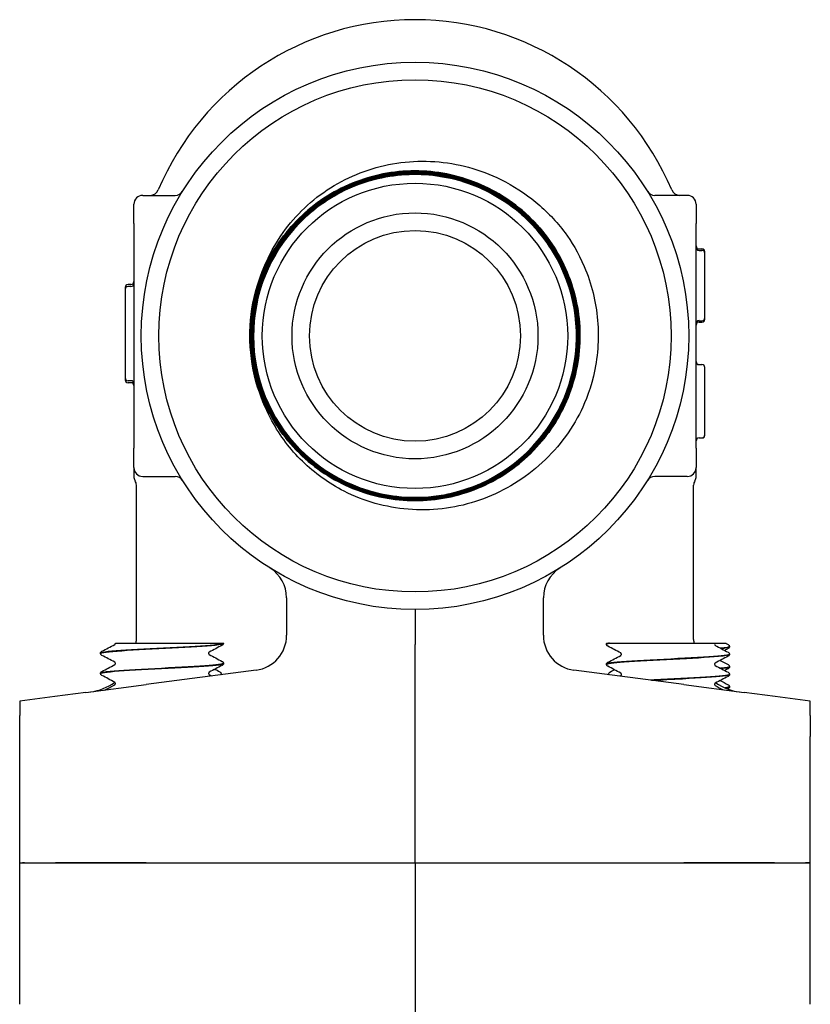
# Model space of a CAD drawing. Header units: inches. Extents: x 18 to 846, y -67 to 561.
# Tile 621 of 656: x 481.77 to 484.58, y 472.63 to 476.13. Entities that reach past the tile are written whole.
import ezdxf

# ---------------------------------------------------------------- set-up
doc = ezdxf.new("R2010")
doc.units = ezdxf.units.IN
doc.header["$LTSCALE"] = 24
doc.header["$MEASUREMENT"] = 0
doc.layers.add('Visible (ANSI)', color=7, linetype='Continuous', lineweight=30)

msp = doc.modelspace()

# ---------------------------------------------------------------- linework, layer by layer
at = {"layer": 'Visible (ANSI)'}
for p, q in [((482.20968, 475.50673), (482.32532, 475.50673)), ((484.14718, 475.50673), (484.03154, 475.50673)), ((482.17843, 475.40673), (482.17843, 475.47548)), ((484.17843, 475.47548), (484.17843, 475.40673)), ((482.17843, 475.40673), (482.17843, 475.27422)), ((484.17843, 475.27422), (484.17843, 475.40673)), ((484.18885, 475.31609), (484.19926, 475.31609)), ((484.18885, 475.31082), (484.19926, 475.31082)), ((482.17843, 475.27422), (482.17843, 474.73925)), ((484.17843, 474.73925), (484.17843, 475.27422)), ((484.20968, 475.3004), (484.20968, 475.30567)), ((484.20968, 475.07124), (484.20968, 475.30041)), ((482.14718, 475.17888), (482.14718, 475.17182)), ((482.14718, 475.17183), (482.14718, 474.85766)), ((482.16801, 475.1893), (482.1576, 475.1893)), ((482.16801, 475.18224), (482.1576, 475.18224)), ((484.18885, 475.06082), (484.19926, 475.06082)), ((484.20968, 475.06617), (484.20968, 475.07127)), ((484.18885, 475.05576), (484.19926, 475.05576)), ((484.18885, 474.90488), (484.19926, 474.90488)), ((484.18885, 474.90447), (484.19926, 474.90447)), ((484.20968, 474.89405), (484.20968, 474.89446)), ((484.20968, 474.7742), (484.20968, 474.89405)), ((482.14718, 474.85769), (482.14718, 474.8506)), ((482.16801, 474.84724), (482.1576, 474.84724)), ((482.16801, 474.84018), (482.1576, 474.84018)), ((484.20968, 474.65456), (484.20968, 474.7742)), ((482.17843, 474.73925), (482.17843, 474.60673)), ((484.17843, 474.60673), (484.17843, 474.73925)), ((484.18885, 474.64414), (484.19926, 474.64414)), ((484.18885, 474.64353), (484.19926, 474.64353)), ((484.20968, 474.65395), (484.20968, 474.65455)), ((482.17843, 474.53798), (482.17843, 474.60673)), ((484.17843, 474.60673), (484.17843, 474.53798)), ((482.17843, 474.53798), (482.17843, 474.50738)), ((484.17843, 474.50754), (484.17843, 474.53798)), ((482.20968, 474.50673), (482.32532, 474.50673)), ((484.14718, 474.50673), (484.03154, 474.50673)), ((482.18718, 473.9258), (482.18718, 474.47548)), ((484.16968, 473.9258), (484.16968, 474.47548)), ((482.72165, 474.07465), (482.72165, 473.94135)), ((483.63521, 473.94135), (483.63521, 474.07465)), ((483.17843, 474.03298), (483.17843, 473.9081)), ((482.11263, 473.91298), (482.11264, 473.91298)), ((482.11264, 473.91298), (482.13244, 473.91298)), ((482.13244, 473.91298), (482.46543, 473.91298)), ((482.46543, 473.91298), (482.49713, 473.91298)), ((482.49718, 473.91298), (482.49713, 473.91298)), ((482.49718, 473.91254), (482.49718, 473.91298)), ((483.17843, 473.13173), (483.17843, 473.9081)), ((483.85968, 473.90937), (483.85968, 473.91003)), ((483.86043, 473.91298), (483.86697, 473.91298)), ((483.87062, 473.91298), (483.86697, 473.91298)), ((483.87062, 473.91298), (483.93079, 473.91298)), ((483.93079, 473.91298), (484.24319, 473.91298)), ((484.24319, 473.91298), (484.24523, 473.91298)), ((484.24523, 473.91298), (484.28363, 473.91298)), ((482.05968, 473.87679), (482.05968, 473.87746)), ((484.29718, 473.90088), (484.29718, 473.90155)), ((484.29718, 473.87362), (484.29718, 473.87428)), ((482.49718, 473.84104), (482.49718, 473.84171)), ((483.85968, 473.83787), (483.85968, 473.83853)), ((482.05968, 473.80529), (482.05968, 473.80596)), ((482.61296, 473.81742), (482.22195, 473.76594)), ((484.13491, 473.76594), (483.74389, 473.81742)), ((484.29718, 473.82938), (484.29718, 473.83005)), ((484.29718, 473.80212), (484.29718, 473.80278)), ((482.00712, 473.73766), (482.22195, 473.76594)), ((484.13491, 473.76594), (484.34974, 473.73766)), ((482.00712, 473.73766), (481.89731, 473.7232)), ((484.29718, 473.75788), (484.29718, 473.75855)), ((484.45954, 473.7232), (484.34974, 473.73766)), ((481.89731, 473.7232), (481.77218, 473.70673)), ((481.77218, 473.70673), (481.77218, 473.67643)), ((484.58468, 473.70673), (484.45954, 473.7232)), ((484.58468, 473.67643), (484.58468, 473.70673)), ((481.77218, 473.67643), (481.77218, 473.65637)), ((484.58468, 473.65637), (484.58468, 473.67643)), ((481.77218, 473.58065), (481.77218, 473.65637)), ((484.58468, 473.65637), (484.58468, 473.58065)), ((481.77218, 473.13173), (481.77218, 473.58065)), ((484.58468, 473.13173), (484.58468, 473.58065)), ((481.77218, 473.13173), (481.78198, 473.13173)), ((481.77218, 472.62833), (481.77218, 473.13173)), ((481.77218, 473.13173), (481.78198, 473.13173)), ((481.78972, 473.13173), (481.78198, 473.13173)), ((481.78198, 473.13173), (481.78972, 473.13173)), ((481.78972, 473.13173), (481.89953, 473.13173)), ((481.78972, 473.13173), (481.89953, 473.13173)), ((481.89953, 473.13173), (482.22177, 473.13173)), ((482.22177, 473.13173), (481.89953, 473.13173)), ((482.22177, 473.13173), (483.17843, 473.13173)), ((482.22177, 473.13173), (483.17843, 473.13173)), ((483.17843, 473.13173), (484.13509, 473.13173)), ((483.17843, 473.13173), (483.17843, 472.68229)), ((483.17843, 473.13173), (484.13509, 473.13173)), ((484.13509, 473.13173), (484.45733, 473.13173)), ((484.45733, 473.13173), (484.13509, 473.13173)), ((484.45733, 473.13173), (484.56714, 473.13173)), ((484.45733, 473.13173), (484.56714, 473.13173)), ((484.57488, 473.13173), (484.56714, 473.13173)), ((484.56714, 473.13173), (484.57488, 473.13173)), ((484.58468, 473.13173), (484.57488, 473.13173)), ((484.57488, 473.13173), (484.58468, 473.13173)), ((484.58468, 472.62833), (484.58468, 473.13173)), ((483.17843, 472.68229), (483.17843, 472.49482))]:
    msp.add_line(p, q, dxfattribs=at)
for radius in [0.97375, 0.91125, 0.54316, 0.4375, 0.375]:
    msp.add_circle((483.17843, 475.00673), radius, dxfattribs=at)
for centre, radius, start, end in [((483.17843, 475.14048), 0.99125, 22.87693, 157.12307), ((483.17843, 475.00673), 0.57441, 319.86113, 316.72231), ((482.23636, 475.53798), 0.03125, 270, 337.12307), ((482.32532, 475.53798), 0.03125, 270, 328.08862), ((484.03154, 475.53798), 0.03125, 211.91138, 270), ((484.1205, 475.53798), 0.03125, 202.87693, 270), ((482.20968, 475.47548), 0.03125, 90, 180), ((484.14718, 475.47548), 0.03125, 0, 90), ((484.18885, 475.32651), 0.01042, 180, 270), ((484.18885, 475.32124), 0.01042, 180, 270), ((484.19926, 475.30567), 0.01042, 0, 90), ((484.19926, 475.30041), 0.01042, 0, 90), ((482.1576, 475.17888), 0.01042, 90, 180), ((482.1576, 475.17183), 0.01042, 90, 180), ((482.16801, 475.19972), 0.01042, 270, 0), ((482.16801, 475.19266), 0.01042, 270, 0), ((484.18885, 475.05041), 0.01042, 90, 180), ((484.19926, 475.07124), 0.01042, 270, 0), ((484.19926, 475.06617), 0.01042, 270, 0), ((484.18885, 475.04534), 0.01042, 90, 180), ((483.17843, 475.00673), 0.5875, 178.62118, 181.76001), ((484.18885, 474.91529), 0.01042, 180, 270), ((484.18885, 474.91489), 0.01042, 180, 270), ((484.19926, 474.89446), 0.01042, 0, 90), ((484.19926, 474.89405), 0.01042, 0, 90), ((482.1576, 474.85766), 0.01042, 180, 270), ((482.1576, 474.8506), 0.01042, 180, 270), ((482.16801, 474.83683), 0.01042, 0, 90), ((482.16801, 474.82977), 0.01042, 0, 90), ((484.18885, 474.63372), 0.01042, 90, 180), ((484.18885, 474.63311), 0.01042, 90, 180), ((484.19926, 474.65456), 0.01042, 270, 0), ((484.19926, 474.65395), 0.01042, 270, 0), ((483.17843, 475.00673), 0.57441, 316.72231, 319.86113), ((482.20968, 474.53798), 0.03125, 180, 270), ((484.14718, 474.53798), 0.03125, 270, 0), ((482.20968, 474.50737), 0.03125, 180, 210.68342), ((482.32532, 474.47548), 0.03125, 31.91138, 90), ((484.03154, 474.47548), 0.03125, 90, 148.08862), ((484.14718, 474.50737), 0.03125, 329.31658, 0), ((482.15593, 474.47548), 0.03125, 0, 30.68342), ((484.20093, 474.47548), 0.03125, 149.31658, 180), ((482.59665, 474.07465), 0.125, 0, 58.02878), ((483.76021, 474.07465), 0.125, 121.97122, 180), ((482.59665, 473.94135), 0.125, 277.5, 0), ((483.76021, 473.94135), 0.125, 180, 262.5), ((481.99968, 473.9258), 0.1875, 356.07978, 0), ((484.35718, 473.9258), 0.1875, 180, 183.92022), ((481.99968, 473.9258), 0.1875, 277.5, 306.16215), ((484.35718, 473.9258), 0.1875, 234.79985, 262.5)]:
    msp.add_arc(centre, radius, start, end, dxfattribs=at)
for points, knots in [([(482.66412, 475.29968), (482.69938, 475.36888), (482.74793, 475.43047), (482.8668, 475.53267), (482.93632, 475.57191), (483.08775, 475.62221), (483.16835, 475.63229), (483.33032, 475.62115), (483.41008, 475.59951), (483.52819, 475.54128), (483.57009, 475.51408), (483.64715, 475.4502), (483.68195, 475.41366), (483.71217, 475.37345)], [0, 0, 0, 0, 0.5918694, 0.5918694, 1.1941403, 1.1941403, 1.8068093, 1.8068093, 2.4298728, 2.4298728, 2.8087072, 2.8087072, 3.1913265, 3.1913265, 3.1913265, 3.1913265]), ([(482.59121, 474.98869), (482.58889, 475.06517), (482.60153, 475.14137), (482.65533, 475.28462), (482.69596, 475.35031), (482.8001, 475.46238), (482.86262, 475.50771), (483.00151, 475.57183), (483.07654, 475.59001), (483.22935, 475.59659), (483.30566, 475.58492), (483.44949, 475.53298), (483.51564, 475.49321), (483.62895, 475.39056), (483.67504, 475.32866), (483.74087, 475.19069), (483.76, 475.11594), (483.76851, 474.96333), (483.75781, 474.88693), (483.70774, 474.74254), (483.66884, 474.67593), (483.5677, 474.5614), (483.50643, 474.51456), (483.36939, 474.44702), (483.29493, 474.42697), (483.14254, 474.41653), (483.06606, 474.42625), (482.92114, 474.47446), (482.85409, 474.51248), (482.73835, 474.6121), (482.69077, 474.67273), (482.62155, 474.80881), (482.60056, 474.88296), (482.5882, 475.03511), (482.59694, 475.11166), (482.64328, 475.25708), (482.68043, 475.32457), (482.7785, 475.44148), (482.83849, 475.4898), (482.97359, 475.5607), (483.04742, 475.58261), (483.1993, 475.59689), (483.27591, 475.58913), (483.42182, 475.54467), (483.48972, 475.5084), (483.6078, 475.41188), (483.65684, 475.35255), (483.7294, 475.21844), (483.75223, 475.14495), (483.76843, 474.99335), (483.76164, 474.91671), (483.71906, 474.77034), (483.68368, 474.70202), (483.58873, 474.58281), (483.53006, 474.53305), (483.39697, 474.45884), (483.32382, 474.4351), (483.17254, 474.41699), (483.09586, 474.4228), (482.94906, 474.46349), (482.88035, 474.49798), (482.76002, 474.59135), (482.70955, 474.64934), (482.63371, 474.7814), (482.60905, 474.8542), (482.58904, 475.00514), (482.59387, 475.08183), (482.63267, 475.22904), (482.66627, 475.29815), (482.75805, 475.41957), (482.81536, 475.47074), (482.94636, 475.5482), (483.01879, 475.57376), (483.16937, 475.59567), (483.24607, 475.59181), (483.39366, 475.55491), (483.46314, 475.52222), (483.58564, 475.43204), (483.63749, 475.37542), (483.71656, 475.2455), (483.74303, 475.17344), (483.76683, 475.02325), (483.76395, 474.94656), (483.72894, 474.7986), (483.69715, 474.72876), (483.60859, 474.6052), (483.55267, 474.55267), (483.42385, 474.47201), (483.35218, 474.44466), (483.2024, 474.41897), (483.12572, 474.42088), (482.97743, 474.45399), (482.90723, 474.48486), (482.78265, 474.57179), (482.72944, 474.62701), (482.64721, 474.75471), (482.61897, 474.82598), (482.5914, 474.97533), (482.59233, 475.05197), (482.62354, 475.20058), (482.6535, 475.27111), (482.73879, 475.39671), (482.79329, 475.45058), (482.91986, 475.53437), (482.99072, 475.5635), (483.13961, 475.59294), (483.21621, 475.59297), (483.3651, 475.56368), (483.43597, 475.53463), (483.56256, 475.45099), (483.61707, 475.39722), (483.70241, 475.2718), (483.73241, 475.20136), (483.76372, 475.05295), (483.76473, 474.97641), (483.73734, 474.82725), (483.7092, 474.75607), (483.62724, 474.62851), (483.57419, 474.57336), (483.44994, 474.48649), (483.37993, 474.45562), (483.23203, 474.42245), (483.15556, 474.42048), (483.00617, 474.44596), (482.93468, 474.47317), (482.80617, 474.55346), (482.75039, 474.60577), (482.66201, 474.72882), (482.63027, 474.79839), (482.59526, 474.94576), (482.59231, 475.02216), (482.61588, 475.17176), (482.64216, 475.24354), (482.72077, 475.37297), (482.77233, 475.42938), (482.89418, 475.51925), (482.96329, 475.55185), (483.11011, 475.58871), (483.18642, 475.59262), (483.33621, 475.57096), (483.40827, 475.54561), (483.5386, 475.4687), (483.59563, 475.41789), (483.68697, 475.29727), (483.72042, 475.22862), (483.75911, 475.08237), (483.76399, 475.00617), (483.74425, 474.85621), (483.71982, 474.78388), (483.64463, 474.65267), (483.59457, 474.59505), (483.4752, 474.50224), (483.40702, 474.46794), (483.26137, 474.42743), (483.18529, 474.42159), (483.03519, 474.43942), (482.9626, 474.46291), (482.83054, 474.53639), (482.77232, 474.58567), (482.67807, 474.70378), (482.64293, 474.77148), (482.6006, 474.91651), (482.5938, 474.99246), (482.60971, 475.14268), (482.63227, 475.21551), (482.70402, 475.34841), (482.75253, 475.40721), (482.86936, 475.50289), (482.93656, 475.53886), (483.08095, 475.583), (483.15676, 475.59075), (483.30707, 475.57675), (483.38013, 475.55514), (483.51385, 475.48512), (483.57322, 475.43739), (483.67031, 475.32186), (483.7071, 475.25516), (483.75304, 475.11144), (483.76175, 475.03578), (483.74966, 474.88541), (483.72899, 474.81212), (483.66072, 474.67762), (483.61377, 474.61769), (483.49956, 474.5192), (483.43338, 474.48159), (483.29034, 474.43387), (483.21485, 474.42421), (483.06443, 474.43438), (482.99094, 474.4541), (482.85567, 474.52062), (482.79518, 474.56677), (482.69532, 474.67966), (482.6569, 474.74531), (482.6074, 474.88764), (482.59679, 474.96296), (482.60505, 475.1134), (482.62383, 475.18708), (482.68859, 475.3231), (482.73394, 475.38412), (482.84548, 475.48534), (482.9106, 475.52456), (483.0522, 475.57583), (483.12732, 475.58739), (483.27775, 475.58104), (483.35163, 475.56321), (483.48836, 475.50022), (483.54991, 475.45567), (483.65247, 475.3455), (483.69249, 475.28093), (483.74551, 475.14008), (483.75801, 475.06516), (483.75358, 474.91475), (483.73669, 474.84071), (483.67548, 474.70328), (483.63175, 474.6412), (483.52295, 474.53733), (483.45893, 474.49652), (483.31886, 474.44175), (483.24416, 474.42831), (483.0938, 474.43084), (483.0196, 474.44677), (482.88149, 474.5062), (482.81891, 474.54911), (482.71374, 474.65651), (482.67214, 474.71997), (482.61564, 474.85924), (482.60127, 474.93373), (482.60189, 475.084), (482.61687, 475.15835), (482.6745, 475.29711), (482.71659, 475.36019), (482.82258, 475.46665), (482.88546, 475.50901), (483.02392, 475.56724), (483.09817, 475.58254), (483.24834, 475.58383), (483.32282, 475.5698), (483.46221, 475.51397), (483.52578, 475.4727), (483.6335, 475.36814), (483.67663, 475.30584), (483.73657, 475.16822), (483.7528, 475.09423), (483.75599, 474.94418), (483.74291, 474.86957), (483.68889, 474.72958), (483.64846, 474.66554), (483.54534, 474.55657), (483.48363, 474.51268), (483.34687, 474.45105), (483.27313, 474.43389), (483.12324, 474.4288), (483.04852, 474.44093), (482.90795, 474.49314), (482.84344, 474.53272), (482.73324, 474.63439), (482.68861, 474.6955), (482.62529, 474.83137), (482.6072, 474.90484), (482.60023, 475.05456), (482.6114, 475.12938), (482.66179, 475.27051), (482.70053, 475.33547), (482.80073, 475.44687), (482.86122, 475.49225), (482.9962, 475.55725), (483.06938, 475.57625), (483.2189, 475.58511), (483.29381, 475.5749), (483.43547, 475.52633), (483.50088, 475.48844), (483.61347, 475.38973), (483.65957, 475.32985), (483.72623, 475.1958), (483.74614, 475.12291), (483.7569, 474.97361), (483.74764, 474.89863), (483.70127, 474.75758), (483.66504, 474.6927), (483.61756, 474.63644)], [0, 0, 0, 0, 0.5832189, 0.5832189, 1.1663464, 1.1663464, 1.7493825, 1.7493825, 2.3323271, 2.3323271, 2.9151804, 2.9151804, 3.4979422, 3.4979422, 4.0806126, 4.0806126, 4.6631916, 4.6631916, 5.2456792, 5.2456792, 5.8280754, 5.8280754, 6.4103801, 6.4103801, 6.9925935, 6.9925935, 7.5747154, 7.5747154, 8.1567459, 8.1567459, 8.738685, 8.738685, 9.3205327, 9.3205327, 9.9022889, 9.9022889, 10.4839537, 10.4839537, 11.0655271, 11.0655271, 11.6470091, 11.6470091, 12.2283997, 12.2283997, 12.8096989, 12.8096989, 13.3909066, 13.3909066, 13.9720229, 13.9720229, 14.5530478, 14.5530478, 15.1339813, 15.1339813, 15.7148233, 15.7148233, 16.295574, 16.295574, 16.8762332, 16.8762332, 17.456801, 17.456801, 18.0372773, 18.0372773, 18.6176623, 18.6176623, 19.1979558, 19.1979558, 19.7781579, 19.7781579, 20.3582685, 20.3582685, 20.9382878, 20.9382878, 21.5182156, 21.5182156, 22.098052, 22.098052, 22.677797, 22.677797, 23.2574505, 23.2574505, 23.8370126, 23.8370126, 24.4164833, 24.4164833, 24.9958626, 24.9958626, 25.5751504, 25.5751504, 26.1543469, 26.1543469, 26.7334519, 26.7334519, 27.3124654, 27.3124654, 27.8913876, 27.8913876, 28.4702183, 28.4702183, 29.0489575, 29.0489575, 29.6276054, 29.6276054, 30.2061618, 30.2061618, 30.7846268, 30.7846268, 31.3630004, 31.3630004, 31.9412825, 31.9412825, 32.5194732, 32.5194732, 33.0975725, 33.0975725, 33.6755803, 33.6755803, 34.2534967, 34.2534967, 34.8313217, 34.8313217, 35.4090552, 35.4090552, 35.9866974, 35.9866974, 36.564248, 36.564248, 37.1417073, 37.1417073, 37.7190751, 37.7190751, 38.2963515, 38.2963515, 38.8735364, 38.8735364, 39.45063, 39.45063, 40.027632, 40.027632, 40.6045427, 40.6045427, 41.1813619, 41.1813619, 41.7580897, 41.7580897, 42.334726, 42.334726, 42.9112709, 42.9112709, 43.4877244, 43.4877244, 44.0640864, 44.0640864, 44.640357, 44.640357, 45.2165362, 45.2165362, 45.7926239, 45.7926239, 46.3686202, 46.3686202, 46.9445251, 46.9445251, 47.5203385, 47.5203385, 48.0960604, 48.0960604, 48.671691, 48.671691, 49.2472301, 49.2472301, 49.8226777, 49.8226777, 50.398034, 50.398034, 50.9732987, 50.9732987, 51.5484721, 51.5484721, 52.123554, 52.123554, 52.6985444, 52.6985444, 53.2734434, 53.2734434, 53.848251, 53.848251, 54.4229671, 54.4229671, 54.9975918, 54.9975918, 55.5721251, 55.5721251, 56.1465669, 56.1465669, 56.7209172, 56.7209172, 57.2951761, 57.2951761, 57.8693436, 57.8693436, 58.4434196, 58.4434196, 59.0174042, 59.0174042, 59.5912974, 59.5912974, 60.1650991, 60.1650991, 60.7388093, 60.7388093, 61.3124281, 61.3124281, 61.8859555, 61.8859555, 62.4593914, 62.4593914, 63.0327359, 63.0327359, 63.6059889, 63.6059889, 64.1791505, 64.1791505, 64.7522206, 64.7522206, 65.3251993, 65.3251993, 65.8980865, 65.8980865, 66.4708823, 66.4708823, 67.0435866, 67.0435866, 67.6161995, 67.6161995, 68.1887209, 68.1887209, 68.7611509, 68.7611509, 69.3334894, 69.3334894, 69.9057365, 69.9057365, 70.4778922, 70.4778922, 71.0499563, 71.0499563, 71.6219291, 71.6219291, 72.1938104, 72.1938104, 72.7656002, 72.7656002, 73.3372986, 73.3372986, 73.9089055, 73.9089055, 74.480421, 74.480421, 75.051845, 75.051845, 75.6231776, 75.6231776, 76.1944187, 76.1944187, 76.7655683, 76.7655683, 77.3366265, 77.3366265, 77.9075933, 77.9075933, 78.4784686, 78.4784686, 79.0492524, 79.0492524, 79.6199448, 79.6199448, 80.1815227, 80.1815227, 80.1815227, 80.1815227]), ([(483.59662, 474.61295), (483.6197, 474.63745), (483.64064, 474.66398), (483.70016, 474.75488), (483.72852, 474.82489), (483.75681, 474.97187), (483.75646, 475.04742), (483.72681, 475.19415), (483.69779, 475.26392), (483.61463, 475.38843), (483.56128, 475.44196), (483.43704, 475.52557), (483.36735, 475.55483), (483.22065, 475.585), (483.14504, 475.58561), (482.99785, 475.5578), (482.92767, 475.52965), (482.80205, 475.44802), (482.7478, 475.39532), (482.66258, 475.27207), (482.63241, 475.20271), (482.60036, 475.0563), (482.59879, 474.98067), (482.62475, 474.83304), (482.65203, 474.76246), (482.73211, 474.63573), (482.78416, 474.58079), (482.90639, 474.49394), (482.97542, 474.46288), (483.1215, 474.42896), (483.19716, 474.42643), (483.3452, 474.45053), (483.41617, 474.47693), (483.54399, 474.55545), (483.59962, 474.60683), (483.68806, 474.72804), (483.72002, 474.79671), (483.75581, 474.94244), (483.7593, 475.01811), (483.73706, 475.16655), (483.71155, 475.23789), (483.6346, 475.36678), (483.5839, 475.42309), (483.46374, 475.51312), (483.39544, 475.54597), (483.25008, 475.58363), (483.17441, 475.58808), (483.02561, 475.56771), (482.9539, 475.54309), (482.82396, 475.46773), (482.76697, 475.41771), (482.67537, 475.29863), (482.64164, 475.23071), (482.60211, 475.08574), (482.5967, 475.01008), (482.61519, 474.86094), (482.63892, 474.78888), (482.71267, 474.65791), (482.762, 474.60025), (482.87998, 474.50708), (482.94752, 474.47247), (483.09207, 474.43108), (483.1677, 474.42471), (483.31716, 474.44132), (483.38956, 474.46415), (483.52155, 474.53628), (483.57986, 474.5849), (483.67458, 474.70177), (483.71007, 474.76891), (483.75331, 474.91302), (483.76065, 474.98861), (483.74593, 475.13837), (483.724, 475.21111), (483.6535, 475.34408), (483.60559, 475.40304), (483.48985, 475.49929), (483.42313, 475.53566), (483.27949, 475.58075), (483.20394, 475.58905), (483.05391, 475.57622), (482.98086, 475.55521), (482.84692, 475.48635), (482.78731, 475.43916), (482.68953, 475.32458), (482.6523, 475.25828), (482.60536, 475.11513), (482.5961, 475.03964), (482.60703, 474.88936), (482.62713, 474.816), (482.69433, 474.68111), (482.74079, 474.62087), (482.8542, 474.52159), (482.92006, 474.4835), (483.0627, 474.43471), (483.13811, 474.42448), (483.28862, 474.43352), (483.36227, 474.4527), (483.49809, 474.51823), (483.55896, 474.56395), (483.65974, 474.67616), (483.69868, 474.74158), (483.74931, 474.88368), (483.7605, 474.959), (483.75336, 475.10971), (483.73511, 475.18365), (483.67127, 475.32038), (483.62629, 475.38186), (483.51529, 475.48412), (483.45033, 475.52392), (483.30879, 475.57637), (483.23357, 475.58852), (483.08268, 475.5833), (483.00847, 475.56597), (482.87085, 475.50383), (482.80877, 475.45961), (482.70504, 475.34984), (482.6644, 475.28535), (482.61011, 475.14439), (482.597, 475.06928), (482.60032, 474.91825), (482.61671, 474.84377), (482.67714, 474.70529), (482.7206, 474.64261), (482.82911, 474.53743), (482.89313, 474.49594), (483.03348, 474.43984), (483.10847, 474.42577), (483.25963, 474.42717), (483.33436, 474.44263), (483.47369, 474.50134), (483.53695, 474.54403), (483.64357, 474.65126), (483.68589, 474.71479), (483.7438, 474.85451), (483.75884, 474.92936), (483.75935, 475.08062), (483.74483, 475.15559), (483.68786, 475.29574), (483.64595, 475.35959), (483.54, 475.46762), (483.47697, 475.51078), (483.33791, 475.5705), (483.26321, 475.58649), (483.11186, 475.58892), (483.03667, 475.57534), (482.89572, 475.52011), (482.8313, 475.47899), (482.72186, 475.37435), (482.67788, 475.31184), (482.61637, 475.17346), (482.59942, 475.09892), (482.59506, 474.94752), (482.6077, 474.87211), (482.66117, 474.73037), (482.7015, 474.6654), (482.8048, 474.55457), (482.86679, 474.50977), (483.00447, 474.44647), (483.07884, 474.42856), (483.23028, 474.42228), (483.30589, 474.43396), (483.44838, 474.48567), (483.5139, 474.5252), (483.62611, 474.62715), (483.67171, 474.68861), (483.7368, 474.82557), (483.75566, 474.89975), (483.76387, 475.05119), (483.75314, 475.12699), (483.70321, 475.27022), (483.66449, 475.33628), (483.5639, 475.44984), (483.50299, 475.49626), (483.36678, 475.56312), (483.29279, 475.58293), (483.14137, 475.59307), (483.06539, 475.58329), (482.92145, 475.53516), (482.85486, 475.49725), (482.73996, 475.39804), (482.69274, 475.33768), (482.62411, 475.20225), (482.60335, 475.12847), (482.59129, 474.9771), (482.60011, 474.90095), (482.64644, 474.75631), (482.68352, 474.6892), (482.78133, 474.57298), (482.84112, 474.52497), (482.97576, 474.45458), (483.04932, 474.43287), (483.20063, 474.41888), (483.27693, 474.42674), (483.42224, 474.47127), (483.48986, 474.50751), (483.60739, 474.6039), (483.65618, 474.66312), (483.72832, 474.79694), (483.75097, 474.87027), (483.76689, 475.02148), (483.76, 475.09793), (483.71729, 475.24388), (483.68188, 475.312), (483.58693, 475.43082), (483.5283, 475.48039), (483.39532, 475.55427), (483.32224, 475.57786), (483.17114, 475.59571), (483.09456, 475.58979), (482.94798, 475.54891), (482.87938, 475.51434), (482.75928, 475.42085), (482.70894, 475.36281), (482.63333, 475.23069), (482.6088, 475.15787), (482.58902, 475.00691), (482.59398, 474.93022), (482.63302, 474.78304), (482.66674, 474.71396), (482.75876, 474.59261), (482.81619, 474.5415), (482.94742, 474.46417), (483.01997, 474.4387), (483.17077, 474.417), (483.24757, 474.42098), (483.39533, 474.45818), (483.46487, 474.49103), (483.58746, 474.58157), (483.63933, 474.63838), (483.71836, 474.76871), (483.74477, 474.84098), (483.7684, 474.99158), (483.76539, 475.06847), (483.73005, 475.21679), (483.69805, 475.28679), (483.60902, 475.41059), (483.55284, 475.46321), (483.42344, 475.54395), (483.35147, 475.57129), (483.20108, 475.59684), (483.1241, 475.5948), (482.97526, 475.56133), (482.90481, 475.5302), (482.7798, 475.4427), (482.72644, 475.38714), (482.64402, 475.2587), (482.61575, 475.18703), (482.58827, 475.03689), (482.58934, 474.95984), (482.62094, 474.81048), (482.65119, 474.7396), (482.73716, 474.61342), (482.79206, 474.55932), (482.91953, 474.47522), (482.99088, 474.44603), (483.14076, 474.41663), (483.21786, 474.41671), (483.36771, 474.44644), (483.43901, 474.4758), (483.56636, 474.56022), (483.62118, 474.61447), (483.70695, 474.74094), (483.73707, 474.81196), (483.76839, 474.96155), (483.76928, 475.0387), (483.74144, 475.189), (483.71296, 475.26072), (483.63012, 475.38921), (483.57653, 475.44475), (483.45108, 475.53217), (483.3804, 475.56321), (483.23112, 475.59645), (483.15395, 475.59832), (483.0032, 475.57237), (482.93108, 475.54479), (482.80147, 475.46353), (482.74521, 475.41062), (482.66662, 475.30082), (482.63985, 475.2484), (482.6027, 475.13737), (482.59253, 475.07939), (482.5911, 475.02087)], [24.7442257, 24.7442257, 24.7442257, 24.7442257, 25.0019287, 25.0019287, 25.572211, 25.572211, 26.1425846, 26.1425846, 26.7130496, 26.7130496, 27.283606, 27.283606, 27.8542538, 27.8542538, 28.4249929, 28.4249929, 28.9958235, 28.9958235, 29.5667455, 29.5667455, 30.1377589, 30.1377589, 30.7088637, 30.7088637, 31.2800598, 31.2800598, 31.8513474, 31.8513474, 32.4227264, 32.4227264, 32.9941967, 32.9941967, 33.5657585, 33.5657585, 34.1374116, 34.1374116, 34.7091561, 34.7091561, 35.2809921, 35.2809921, 35.8529194, 35.8529194, 36.4249381, 36.4249381, 36.9970482, 36.9970482, 37.5692497, 37.5692497, 38.1415426, 38.1415426, 38.7139268, 38.7139268, 39.2864025, 39.2864025, 39.8589696, 39.8589696, 40.431628, 40.431628, 41.0043778, 41.0043778, 41.5772191, 41.5772191, 42.1501517, 42.1501517, 42.7231757, 42.7231757, 43.2962911, 43.2962911, 43.8694978, 43.8694978, 44.442796, 44.442796, 45.0161856, 45.0161856, 45.5896665, 45.5896665, 46.1632388, 46.1632388, 46.7369025, 46.7369025, 47.3106576, 47.3106576, 47.8845041, 47.8845041, 48.458442, 48.458442, 49.0324712, 49.0324712, 49.6065919, 49.6065919, 50.1808039, 50.1808039, 50.7551073, 50.7551073, 51.3295021, 51.3295021, 51.9039883, 51.9039883, 52.4785658, 52.4785658, 53.0532348, 53.0532348, 53.6279951, 53.6279951, 54.2028468, 54.2028468, 54.7777899, 54.7777899, 55.3528244, 55.3528244, 55.9279502, 55.9279502, 56.5031675, 56.5031675, 57.0784761, 57.0784761, 57.6538761, 57.6538761, 58.2293675, 58.2293675, 58.8049502, 58.8049502, 59.3806244, 59.3806244, 59.9563899, 59.9563899, 60.5322468, 60.5322468, 61.1081951, 61.1081951, 61.6842347, 61.6842347, 62.2603657, 62.2603657, 62.8365881, 62.8365881, 63.4129019, 63.4129019, 63.9893071, 63.9893071, 64.5658036, 64.5658036, 65.1423916, 65.1423916, 65.7190709, 65.7190709, 66.2958415, 66.2958415, 66.8727036, 66.8727036, 67.449657, 67.449657, 68.0267018, 68.0267018, 68.603838, 68.603838, 69.1810655, 69.1810655, 69.7583844, 69.7583844, 70.3357947, 70.3357947, 70.9132964, 70.9132964, 71.4908894, 71.4908894, 72.0685738, 72.0685738, 72.6463496, 72.6463496, 73.2242168, 73.2242168, 73.8021753, 73.8021753, 74.3802252, 74.3802252, 74.9583665, 74.9583665, 75.5365991, 75.5365991, 76.1149231, 76.1149231, 76.6933385, 76.6933385, 77.2718453, 77.2718453, 77.8504434, 77.8504434, 78.4291329, 78.4291329, 79.0079138, 79.0079138, 79.586786, 79.586786, 80.1657496, 80.1657496, 80.7448046, 80.7448046, 81.3239509, 81.3239509, 81.9031886, 81.9031886, 82.4825177, 82.4825177, 83.0619381, 83.0619381, 83.6414499, 83.6414499, 84.2210531, 84.2210531, 84.8007477, 84.8007477, 85.3805336, 85.3805336, 85.9604108, 85.9604108, 86.5403795, 86.5403795, 87.1204395, 87.1204395, 87.7005908, 87.7005908, 88.2808336, 88.2808336, 88.8611677, 88.8611677, 89.4415931, 89.4415931, 90.0221099, 90.0221099, 90.6027181, 90.6027181, 91.1834177, 91.1834177, 91.7642086, 91.7642086, 92.3450909, 92.3450909, 92.9260645, 92.9260645, 93.5071295, 93.5071295, 94.0882858, 94.0882858, 94.6695336, 94.6695336, 95.2508726, 95.2508726, 95.8323031, 95.8323031, 96.4138249, 96.4138249, 96.995438, 96.995438, 97.5771426, 97.5771426, 98.1589384, 98.1589384, 98.7408257, 98.7408257, 99.3228043, 99.3228043, 99.9048742, 99.9048742, 100.4870355, 100.4870355, 101.0692882, 101.0692882, 101.6516322, 101.6516322, 102.2340676, 102.2340676, 102.8165944, 102.8165944, 103.3992125, 103.3992125, 103.9819219, 103.9819219, 104.4277936, 104.4277936, 104.8737194, 104.8737194, 104.8737194, 104.8737194]), ([(483.71217, 475.37345), (483.7344, 475.34387), (483.7592, 475.30388), (483.80649, 475.19266), (483.82248, 475.1278), (483.82808, 475.06179)], [0, 0, 0, 0, 0.28196185, 0.28196185, 0.6226335, 0.6226335, 0.6226335, 0.6226335]), ([(482.5911, 475.02087), (482.59237, 475.07592), (482.60105, 475.13037), (482.63193, 475.23376), (482.65053, 475.27301), (482.66412, 475.29968)], [0.03549164, 0.03549164, 0.03549164, 0.03549164, 0.45566772, 0.45566772, 0.85591276, 0.85591276, 0.85591276, 0.85591276]), ([(483.82808, 475.06179), (483.83373, 474.99514), (483.82872, 474.92787), (483.79877, 474.8031), (483.77838, 474.75742), (483.76322, 474.72856)], [0, 0, 0, 0, 0.50969402, 0.50969402, 0.97918413, 0.97918413, 0.97918413, 0.97918413]), ([(482.66939, 474.70472), (482.65427, 474.73292), (482.63452, 474.77327), (482.60208, 474.87806), (482.59286, 474.93306), (482.59121, 474.98869)], [0, 0, 0, 0, 0.24378304, 0.24378304, 0.49639854, 0.49639854, 0.49639854, 0.49639854]), ([(483.76322, 474.72856), (483.72433, 474.65453), (483.67145, 474.58875), (483.5443, 474.48217), (483.47156, 474.44202), (483.31595, 474.39248), (483.23473, 474.3831), (483.07456, 474.39614), (482.99713, 474.41795), (482.87152, 474.48185), (482.82145, 474.51773), (482.73449, 474.60286), (482.69794, 474.65144), (482.66939, 474.70472)], [0, 0, 0, 0, 0.637222, 0.637222, 1.2647089, 1.2647089, 1.8824576, 1.8824576, 2.490465, 2.490465, 2.9578106, 2.9578106, 3.4191938, 3.4191938, 3.4191938, 3.4191938]), ([(482.05968, 473.87677), (482.05959, 473.88004), (482.08816, 473.88332), (482.13595, 473.8866), (482.18428, 473.88991), (482.25134, 473.89322), (482.31418, 473.89654), (482.37731, 473.89987), (482.43499, 473.9032), (482.46728, 473.90652), (482.48675, 473.90853), (482.49714, 473.91054), (482.49718, 473.91254)], [-9.4333151, -9.4333151, -9.4333151, -9.4333151, -8.569564, -8.569564, -8.569564, -7.6960367, -7.6960367, -7.6960367, -6.8183862, -6.8183862, -6.8183862, -6.2894058, -6.2894058, -6.2894058, -6.2894058]), ([(482.49713, 473.91298), (482.49584, 473.90968), (482.46528, 473.90637), (482.41587, 473.90307), (482.36647, 473.89976), (482.29912, 473.89646), (482.23678, 473.89316), (482.17444, 473.88985), (482.11824, 473.88655), (482.08734, 473.88325), (482.0693, 473.88132), (482.06007, 473.87939), (482.05998, 473.87746)], [0.0265881, 0.0265881, 0.0265881, 0.0265881, 0.8976269, 0.8976269, 0.8976269, 1.7685955, 1.7685955, 1.7685955, 2.6394946, 2.6394946, 2.6394946, 3.1478132, 3.1478132, 3.1478132, 3.1478132]), ([(482.11041, 473.90838), (482.11041, 473.90838), (482.11065, 473.90848), (482.11141, 473.90927), (482.11177, 473.90973), (482.1124, 473.91106), (482.11263, 473.91196), (482.11263, 473.91288)], [0.002645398, 0.002645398, 0.002645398, 0.002645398, 0.027589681, 0.027589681, 0.042171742, 0.042171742, 0.057287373, 0.057287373, 0.057287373, 0.057287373]), ([(482.49718, 473.91252), (482.49711, 473.91106), (482.49657, 473.90969), (482.49532, 473.90782), (482.49466, 473.9072), (482.4935, 473.90631), (482.49298, 473.906), (482.49247, 473.90574)], [0, 0, 0, 0, 0.020588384, 0.020588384, 0.04017257, 0.04017257, 0.058516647, 0.058516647, 0.058516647, 0.058516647]), ([(483.86439, 473.90256), (483.8636, 473.90297), (483.86276, 473.90347), (483.86136, 473.90492), (483.86086, 473.90555), (483.86003, 473.90721), (483.85973, 473.90826), (483.85968, 473.90934)], [0, 0, 0, 0, 0.028459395, 0.028459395, 0.043235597, 0.043235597, 0.058545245, 0.058545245, 0.058545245, 0.058545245]), ([(484.24422, 473.9097), (484.24422, 473.90832), (484.24479, 473.90702), (484.24572, 473.90574), (484.24608, 473.90547), (484.24639, 473.90523), (484.24645, 473.9052), (484.24645, 473.9052)], [0, 0, 0, 0, 0.022828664, 0.022828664, 0.041633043, 0.041633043, 0.054614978, 0.054614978, 0.054614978, 0.054614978]), ([(484.29247, 473.90835), (484.29325, 473.90794), (484.2941, 473.90744), (484.2955, 473.906), (484.296, 473.90536), (484.29682, 473.90371), (484.29713, 473.90266), (484.29718, 473.90157)], [0, 0, 0, 0, 0.028459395, 0.028459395, 0.043235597, 0.043235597, 0.058545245, 0.058545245, 0.058545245, 0.058545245]), ([(482.05968, 473.87749), (482.05974, 473.87894), (482.06029, 473.88031), (482.06153, 473.88219), (482.0622, 473.8828), (482.06336, 473.8837), (482.06388, 473.884), (482.06439, 473.88427)], [0, 0, 0, 0, 0.020588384, 0.020588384, 0.04017257, 0.04017257, 0.058516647, 0.058516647, 0.058516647, 0.058516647]), ([(482.06439, 473.86999), (482.0636, 473.8704), (482.06276, 473.8709), (482.06136, 473.87234), (482.06086, 473.87298), (482.06003, 473.87464), (482.05973, 473.87568), (482.05968, 473.87677)], [0, 0, 0, 0, 0.028459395, 0.028459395, 0.043235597, 0.043235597, 0.058545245, 0.058545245, 0.058545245, 0.058545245]), ([(482.44645, 473.88162), (482.44645, 473.88162), (482.44621, 473.88153), (482.44545, 473.88073), (482.44509, 473.88028), (482.44446, 473.87895), (482.44422, 473.87804), (482.44422, 473.87713)], [0.002645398, 0.002645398, 0.002645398, 0.002645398, 0.027589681, 0.027589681, 0.042171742, 0.042171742, 0.057287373, 0.057287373, 0.057287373, 0.057287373]), ([(482.44422, 473.87713), (482.44422, 473.87574), (482.44479, 473.87445), (482.44572, 473.87317), (482.44608, 473.87289), (482.44639, 473.87266), (482.44645, 473.87263), (482.44645, 473.87263)], [0, 0, 0, 0, 0.022828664, 0.022828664, 0.041633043, 0.041633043, 0.054614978, 0.054614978, 0.054614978, 0.054614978]), ([(483.85973, 473.83784), (483.85984, 473.8408), (483.88266, 473.84376), (483.92258, 473.84672), (483.9675, 473.85005), (484.03319, 473.85338), (484.09697, 473.85671), (484.16051, 473.86002), (484.22095, 473.86334), (484.25755, 473.86666), (484.28314, 473.86898), (484.29675, 473.8713), (484.29695, 473.87362)], [-12.8541981, -12.8541981, -12.8541981, -12.8541981, -12.0740419, -12.0740419, -12.0740419, -11.1962178, -11.1962178, -11.1962178, -10.321672, -10.321672, -10.321672, -9.7102888, -9.7102888, -9.7102888, -9.7102888]), ([(484.29714, 473.87431), (484.29718, 473.87399), (484.29694, 473.87366), (484.29642, 473.87334), (484.29114, 473.87003), (484.25676, 473.86673), (484.20496, 473.86343), (484.15084, 473.85998), (484.07874, 473.85652), (484.01522, 473.85307), (483.95219, 473.84965), (483.89896, 473.84622), (483.87486, 473.8428), (483.86486, 473.84138), (483.85996, 473.83996), (483.86002, 473.83853)], [3.4247869, 3.4247869, 3.4247869, 3.4247869, 3.5103246, 3.5103246, 3.5103246, 4.381086, 4.381086, 4.381086, 5.2910547, 5.2910547, 5.2910547, 6.1939142, 6.1939142, 6.1939142, 6.5686962, 6.5686962, 6.5686962, 6.5686962]), ([(483.91263, 473.87395), (483.91263, 473.87533), (483.91207, 473.87663), (483.91113, 473.87791), (483.91078, 473.87818), (483.91047, 473.87842), (483.91041, 473.87845), (483.91041, 473.87845)], [0, 0, 0, 0, 0.022828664, 0.022828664, 0.041633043, 0.041633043, 0.054614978, 0.054614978, 0.054614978, 0.054614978]), ([(483.91041, 473.86945), (483.91041, 473.86945), (483.91065, 473.86955), (483.91141, 473.87034), (483.91177, 473.8708), (483.9124, 473.87213), (483.91263, 473.87303), (483.91263, 473.87395)], [0.002645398, 0.002645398, 0.002645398, 0.002645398, 0.027589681, 0.027589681, 0.042171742, 0.042171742, 0.057287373, 0.057287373, 0.057287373, 0.057287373]), ([(484.26628, 473.89476), (484.27213, 473.89536), (484.27722, 473.89595), (484.28145, 473.89654), (484.29181, 473.89798), (484.29691, 473.89943), (484.29686, 473.90088)], [-7.85183596, -7.85183596, -7.85183596, -7.85183596, -7.69603669, -7.69603669, -7.69603669, -7.31454901, -7.31454901, -7.31454901, -7.31454901]), ([(484.29718, 473.90085), (484.29711, 473.8994), (484.29657, 473.89803), (484.29532, 473.89615), (484.29466, 473.89554), (484.2935, 473.89465), (484.29298, 473.89434), (484.29247, 473.89407)], [0, 0, 0, 0, 0.020588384, 0.020588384, 0.04017257, 0.04017257, 0.058516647, 0.058516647, 0.058516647, 0.058516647]), ([(484.29247, 473.88109), (484.29325, 473.88068), (484.2941, 473.88018), (484.2955, 473.87873), (484.296, 473.8781), (484.29682, 473.87644), (484.29713, 473.87539), (484.29718, 473.87431)], [0, 0, 0, 0, 0.028459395, 0.028459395, 0.043235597, 0.043235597, 0.058545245, 0.058545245, 0.058545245, 0.058545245]), ([(484.29718, 473.87359), (484.29711, 473.87213), (484.29657, 473.87076), (484.29532, 473.86889), (484.29466, 473.86828), (484.2935, 473.86738), (484.29298, 473.86707), (484.29247, 473.86681)], [0, 0, 0, 0, 0.020588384, 0.020588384, 0.04017257, 0.04017257, 0.058516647, 0.058516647, 0.058516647, 0.058516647]), ([(482.05978, 473.80527), (482.0597, 473.80581), (482.06039, 473.80636), (482.06187, 473.8069), (482.07085, 473.81022), (482.10892, 473.81353), (482.16303, 473.81685), (482.21707, 473.82015), (482.28609, 473.82346), (482.34653, 473.82677), (482.40689, 473.83008), (482.45757, 473.83338), (482.48132, 473.83668), (482.49176, 473.83814), (482.4969, 473.83959), (482.49685, 473.84104)], [-15.7165004, -15.7165004, -15.7165004, -15.7165004, -15.5726718, -15.5726718, -15.5726718, -14.6990684, -14.6990684, -14.6990684, -13.8268003, -13.8268003, -13.8268003, -12.9557305, -12.9557305, -12.9557305, -12.5725911, -12.5725911, -12.5725911, -12.5725911]), ([(482.49713, 473.84174), (482.49702, 473.83869), (482.47278, 473.83565), (482.43078, 473.83261), (482.38428, 473.82923), (482.31696, 473.82586), (482.25261, 473.82249), (482.18864, 473.81914), (482.12887, 473.81579), (482.09416, 473.81244), (482.07179, 473.81028), (482.06012, 473.80812), (482.05996, 473.80596)], [6.2870892, 6.2870892, 6.2870892, 6.2870892, 7.0897201, 7.0897201, 7.0897201, 7.9785276, 7.9785276, 7.9785276, 8.8619138, 8.8619138, 8.8619138, 9.4309985, 9.4309985, 9.4309985, 9.4309985]), ([(482.11263, 473.84138), (482.11263, 473.84276), (482.11207, 473.84405), (482.11113, 473.84534), (482.11078, 473.84561), (482.11047, 473.84584), (482.11041, 473.84587), (482.11041, 473.84587)], [0, 0, 0, 0, 0.022828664, 0.022828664, 0.041633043, 0.041633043, 0.054614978, 0.054614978, 0.054614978, 0.054614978]), ([(482.11041, 473.83688), (482.11041, 473.83688), (482.11065, 473.83698), (482.11141, 473.83777), (482.11177, 473.83823), (482.1124, 473.83956), (482.11263, 473.84046), (482.11263, 473.84138)], [0.002645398, 0.002645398, 0.002645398, 0.002645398, 0.027589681, 0.027589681, 0.042171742, 0.042171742, 0.057287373, 0.057287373, 0.057287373, 0.057287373]), ([(482.49247, 473.84852), (482.49325, 473.84811), (482.4941, 473.84761), (482.4955, 473.84616), (482.496, 473.84553), (482.49682, 473.84387), (482.49713, 473.84282), (482.49718, 473.84174)], [0, 0, 0, 0, 0.028459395, 0.028459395, 0.043235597, 0.043235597, 0.058545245, 0.058545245, 0.058545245, 0.058545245]), ([(482.49718, 473.84102), (482.49711, 473.83956), (482.49657, 473.83819), (482.49532, 473.83632), (482.49466, 473.8357), (482.4935, 473.83481), (482.49298, 473.8345), (482.49247, 473.83424)], [0, 0, 0, 0, 0.020588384, 0.020588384, 0.04017257, 0.04017257, 0.058516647, 0.058516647, 0.058516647, 0.058516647]), ([(483.85968, 473.83856), (483.85974, 473.84002), (483.86029, 473.84139), (483.86153, 473.84326), (483.8622, 473.84387), (483.86336, 473.84477), (483.86388, 473.84508), (483.86439, 473.84534)], [0, 0, 0, 0, 0.020588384, 0.020588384, 0.04017257, 0.04017257, 0.058516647, 0.058516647, 0.058516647, 0.058516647]), ([(483.86439, 473.83106), (483.8636, 473.83147), (483.86276, 473.83197), (483.86136, 473.83342), (483.86086, 473.83405), (483.86003, 473.83571), (483.85973, 473.83676), (483.85968, 473.83784)], [0, 0, 0, 0, 0.028459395, 0.028459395, 0.043235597, 0.043235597, 0.058545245, 0.058545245, 0.058545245, 0.058545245]), ([(484.24645, 473.8427), (484.24645, 473.8427), (484.24621, 473.8426), (484.24545, 473.84181), (484.24509, 473.84135), (484.24446, 473.84002), (484.24422, 473.83912), (484.24422, 473.8382)], [0.002645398, 0.002645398, 0.002645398, 0.002645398, 0.027589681, 0.027589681, 0.042171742, 0.042171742, 0.057287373, 0.057287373, 0.057287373, 0.057287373]), ([(484.24422, 473.8382), (484.24422, 473.83682), (484.24479, 473.83552), (484.24572, 473.83424), (484.24608, 473.83397), (484.24639, 473.83373), (484.24645, 473.8337), (484.24645, 473.8337)], [0, 0, 0, 0, 0.022828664, 0.022828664, 0.041633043, 0.041633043, 0.054614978, 0.054614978, 0.054614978, 0.054614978]), ([(484.29247, 473.83685), (484.29325, 473.83644), (484.2941, 473.83594), (484.2955, 473.8345), (484.296, 473.83386), (484.29682, 473.83221), (484.29713, 473.83116), (484.29718, 473.83007)], [0, 0, 0, 0, 0.028459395, 0.028459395, 0.043235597, 0.043235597, 0.058545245, 0.058545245, 0.058545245, 0.058545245]), ([(482.05968, 473.80599), (482.05974, 473.80744), (482.06029, 473.80881), (482.06153, 473.81069), (482.0622, 473.8113), (482.06336, 473.8122), (482.06388, 473.8125), (482.06439, 473.81277)], [0, 0, 0, 0, 0.020588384, 0.020588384, 0.04017257, 0.04017257, 0.058516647, 0.058516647, 0.058516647, 0.058516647]), ([(482.06439, 473.79849), (482.0636, 473.7989), (482.06276, 473.7994), (482.06136, 473.80084), (482.06086, 473.80148), (482.06003, 473.80314), (482.05973, 473.80418), (482.05968, 473.80527)], [0, 0, 0, 0, 0.028459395, 0.028459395, 0.043235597, 0.043235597, 0.058545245, 0.058545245, 0.058545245, 0.058545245]), ([(482.44645, 473.81012), (482.44645, 473.81012), (482.44621, 473.81003), (482.44545, 473.80923), (482.44509, 473.80878), (482.44446, 473.80745), (482.44422, 473.80654), (482.44422, 473.80563)], [0.002645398, 0.002645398, 0.002645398, 0.002645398, 0.027589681, 0.027589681, 0.042171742, 0.042171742, 0.057287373, 0.057287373, 0.057287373, 0.057287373]), ([(482.44422, 473.80563), (482.44422, 473.80424), (482.44479, 473.80295), (482.44572, 473.80167), (482.44608, 473.80139), (482.44639, 473.80116), (482.44645, 473.80113), (482.44645, 473.80113)], [0, 0, 0, 0, 0.022828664, 0.022828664, 0.041633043, 0.041633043, 0.054614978, 0.054614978, 0.054614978, 0.054614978]), ([(482.46563, 473.82018), (482.46654, 473.81991), (482.46742, 473.81963), (482.47718, 473.81627), (482.48344, 473.812), (482.49062, 473.80447), (482.49103, 473.80137), (482.48794, 473.80096)], [0.70381996, 0.70381996, 0.70381996, 0.70381996, 0.71949334, 0.71949334, 0.88239765, 0.88239765, 1.0591032, 1.0591032, 1.0591032, 1.0591032]), ([(483.86892, 473.80096), (483.86745, 473.80116), (483.86677, 473.80196), (483.86714, 473.80652), (483.87329, 473.81293), (483.88518, 473.81807), (483.88631, 473.81852), (483.88751, 473.81896)], [0, 0, 0, 0, 0.08181539, 0.08181539, 0.30693367, 0.30693367, 0.32918333, 0.32918333, 0.32918333, 0.32918333]), ([(483.91263, 473.80245), (483.91263, 473.80383), (483.91207, 473.80513), (483.91113, 473.80641), (483.91078, 473.80668), (483.91047, 473.80692), (483.91041, 473.80695), (483.91041, 473.80695)], [0, 0, 0, 0, 0.022828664, 0.022828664, 0.041633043, 0.041633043, 0.054614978, 0.054614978, 0.054614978, 0.054614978]), ([(483.91041, 473.79795), (483.91041, 473.79795), (483.91065, 473.79805), (483.91141, 473.79884), (483.91177, 473.7993), (483.9124, 473.80063), (483.91263, 473.80153), (483.91263, 473.80245)], [0.002645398, 0.002645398, 0.002645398, 0.002645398, 0.027589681, 0.027589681, 0.042171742, 0.042171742, 0.057287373, 0.057287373, 0.057287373, 0.057287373]), ([(484.29717, 473.80281), (484.29718, 473.80267), (484.29714, 473.80253), (484.29705, 473.80239), (484.29481, 473.79904), (484.26249, 473.79569), (484.21137, 473.79234), (484.16027, 473.78899), (484.09137, 473.78565), (484.0287, 473.7823), (484.0244, 473.78207), (484.02014, 473.78184), (484.01592, 473.78161)], [9.7079722, 9.7079722, 9.7079722, 9.7079722, 9.7450261, 9.7450261, 9.7450261, 10.627867, 10.627867, 10.627867, 11.5104388, 11.5104388, 11.5104388, 11.5709384, 11.5709384, 11.5709384, 11.5709384]), ([(484.01957, 473.78114), (484.05557, 473.78308), (484.09409, 473.78503), (484.13039, 473.78697), (484.19249, 473.7903), (484.24694, 473.79362), (484.27499, 473.79695), (484.28953, 473.79867), (484.29683, 473.80039), (484.29685, 473.80212)], [-17.8370026, -17.8370026, -17.8370026, -17.8370026, -17.3244424, -17.3244424, -17.3244424, -16.4477493, -16.4477493, -16.4477493, -15.9934741, -15.9934741, -15.9934741, -15.9934741]), ([(484.26614, 473.82326), (484.2777, 473.82443), (484.28636, 473.8256), (484.29146, 473.82677), (484.29526, 473.82764), (484.29707, 473.82851), (484.29699, 473.82938)], [-14.13502127, -14.13502127, -14.13502127, -14.13502127, -13.82680026, -13.82680026, -13.82680026, -13.59773432, -13.59773432, -13.59773432, -13.59773432]), ([(484.29718, 473.82935), (484.29711, 473.8279), (484.29657, 473.82653), (484.29532, 473.82465), (484.29466, 473.82404), (484.2935, 473.82315), (484.29298, 473.82284), (484.29247, 473.82257)], [0, 0, 0, 0, 0.020588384, 0.020588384, 0.04017257, 0.04017257, 0.058516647, 0.058516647, 0.058516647, 0.058516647]), ([(484.29247, 473.80959), (484.29325, 473.80918), (484.2941, 473.80868), (484.2955, 473.80723), (484.296, 473.8066), (484.29682, 473.80494), (484.29713, 473.80389), (484.29718, 473.80281)], [0, 0, 0, 0, 0.028459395, 0.028459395, 0.043235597, 0.043235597, 0.058545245, 0.058545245, 0.058545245, 0.058545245]), ([(484.29718, 473.80209), (484.29711, 473.80063), (484.29657, 473.79926), (484.29532, 473.79739), (484.29466, 473.79678), (484.2935, 473.79588), (484.29298, 473.79557), (484.29247, 473.79531)], [0, 0, 0, 0, 0.020588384, 0.020588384, 0.04017257, 0.04017257, 0.058516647, 0.058516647, 0.058516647, 0.058516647]), ([(482.11263, 473.76988), (482.11263, 473.77126), (482.11207, 473.77255), (482.11113, 473.77384), (482.11078, 473.77411), (482.11047, 473.77434), (482.11041, 473.77437), (482.11041, 473.77437)], [0, 0, 0, 0, 0.022828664, 0.022828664, 0.041633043, 0.041633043, 0.054614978, 0.054614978, 0.054614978, 0.054614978]), ([(482.11041, 473.76538), (482.11041, 473.76538), (482.11065, 473.76548), (482.11141, 473.76627), (482.11177, 473.76673), (482.1124, 473.76806), (482.11263, 473.76896), (482.11263, 473.76988)], [0.002645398, 0.002645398, 0.002645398, 0.002645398, 0.027589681, 0.027589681, 0.042171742, 0.042171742, 0.057287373, 0.057287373, 0.057287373, 0.057287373]), ([(484.24645, 473.7712), (484.24645, 473.7712), (484.24621, 473.7711), (484.24545, 473.77031), (484.24509, 473.76985), (484.24446, 473.76852), (484.24422, 473.76762), (484.24422, 473.7667)], [0.002645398, 0.002645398, 0.002645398, 0.002645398, 0.027589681, 0.027589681, 0.042171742, 0.042171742, 0.057287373, 0.057287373, 0.057287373, 0.057287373]), ([(484.24422, 473.7667), (484.24422, 473.76532), (484.24479, 473.76402), (484.24572, 473.76274), (484.24608, 473.76247), (484.24639, 473.76223), (484.24645, 473.7622), (484.24645, 473.7622)], [0, 0, 0, 0, 0.022828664, 0.022828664, 0.041633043, 0.041633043, 0.054614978, 0.054614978, 0.054614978, 0.054614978]), ([(484.29247, 473.76535), (484.29325, 473.76494), (484.2941, 473.76444), (484.2955, 473.763), (484.296, 473.76236), (484.29682, 473.76071), (484.29713, 473.75966), (484.29718, 473.75857)], [0, 0, 0, 0, 0.028459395, 0.028459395, 0.043235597, 0.043235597, 0.058545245, 0.058545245, 0.058545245, 0.058545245]), ([(484.28247, 473.75372), (484.28988, 473.75478), (484.29466, 473.75585), (484.29639, 473.75691), (484.29692, 473.75724), (484.29716, 473.75756), (484.29714, 473.75788)], [-20.24653576, -20.24653576, -20.24653576, -20.24653576, -19.96567182, -19.96567182, -19.96567182, -19.88091963, -19.88091963, -19.88091963, -19.88091963]), ([(484.29718, 473.75785), (484.29711, 473.7564), (484.29657, 473.75503), (484.29532, 473.75315), (484.29466, 473.75254), (484.2935, 473.75165), (484.29298, 473.75134), (484.29247, 473.75107)], [0, 0, 0, 0, 0.020588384, 0.020588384, 0.04017257, 0.04017257, 0.058516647, 0.058516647, 0.058516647, 0.058516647])]:
    msp.add_open_spline(points, degree=3, knots=knots, dxfattribs=at)
for points in [[(482.06439, 473.88427), (482.07973, 473.8923), (482.09508, 473.90034), (482.11041, 473.90839)], [(482.11263, 473.91288), (482.11263, 473.91291), (482.11263, 473.91295), (482.11263, 473.91298)], [(482.49247, 473.90574), (482.47712, 473.89771), (482.46178, 473.88967), (482.44644, 473.88162)], [(483.85968, 473.91006), (483.85973, 473.91112), (483.86002, 473.91215), (483.86043, 473.91298)], [(483.85974, 473.90934), (483.85969, 473.91055), (483.86334, 473.91177), (483.87062, 473.91298)], [(483.86697, 473.91298), (483.86214, 473.912), (483.85982, 473.91102), (483.8599, 473.91003)], [(484.24523, 473.91298), (484.24474, 473.91227), (484.24422, 473.91102), (484.24422, 473.9097)], [(484.24644, 473.90521), (484.26178, 473.89716), (484.27712, 473.88912), (484.29247, 473.88109)], [(484.28363, 473.91298), (484.28658, 473.91144), (484.28952, 473.9099), (484.29247, 473.90835)], [(482.11041, 473.84587), (482.09508, 473.85392), (482.07973, 473.86196), (482.06439, 473.86999)], [(482.44644, 473.87264), (482.46178, 473.86459), (482.47712, 473.85655), (482.49247, 473.84852)], [(483.91041, 473.87844), (483.89508, 473.88649), (483.87973, 473.89453), (483.86439, 473.90256)], [(483.86439, 473.84534), (483.87973, 473.85337), (483.89508, 473.86141), (483.91041, 473.86946)], [(484.2971, 473.90157), (484.297, 473.89949), (484.28576, 473.89741), (484.26515, 473.89532)], [(484.29247, 473.89407), (484.28834, 473.89191), (484.2842, 473.88975), (484.28007, 473.88758)], [(482.06439, 473.81277), (482.07973, 473.8208), (482.09508, 473.82884), (482.11041, 473.83689)], [(484.29247, 473.86681), (484.27712, 473.85878), (484.26178, 473.85074), (484.24644, 473.84269)], [(484.26387, 473.85183), (484.2734, 473.84683), (484.28294, 473.84184), (484.29247, 473.83685)], [(482.49247, 473.83424), (482.47712, 473.82621), (482.46178, 473.81817), (482.44644, 473.81012)], [(482.44644, 473.80114), (482.44931, 473.79963), (482.45217, 473.79813), (482.45503, 473.79663)], [(483.91041, 473.80694), (483.89508, 473.81499), (483.87973, 473.82303), (483.86439, 473.83106)], [(484.24644, 473.83371), (484.26178, 473.82566), (484.27712, 473.81762), (484.29247, 473.80959)], [(484.29698, 473.83007), (484.29686, 473.82799), (484.28585, 473.82591), (484.26522, 473.82382)], [(484.29247, 473.82257), (484.28834, 473.82041), (484.2842, 473.81825), (484.28007, 473.81608)], [(482.11041, 473.77437), (482.09508, 473.78242), (482.07973, 473.79046), (482.06439, 473.79849)], [(482.07442, 473.74652), (482.08642, 473.7528), (482.09842, 473.75909), (482.11041, 473.76539)], [(483.90667, 473.79599), (483.90792, 473.79665), (483.90917, 473.7973), (483.91041, 473.79796)], [(484.29247, 473.79531), (484.27712, 473.78728), (484.26178, 473.77924), (484.24644, 473.77119)], [(484.26387, 473.78033), (484.2734, 473.77533), (484.28294, 473.77034), (484.29247, 473.76535)], [(484.24644, 473.76221), (484.25573, 473.75733), (484.26503, 473.75246), (484.27433, 473.74759)], [(484.29689, 473.75857), (484.29685, 473.75712), (484.29162, 473.75567), (484.28143, 473.75422)], [(484.29247, 473.75107), (484.292, 473.75083), (484.29154, 473.75058), (484.29107, 473.75034)]]:
    msp.add_open_spline(points, degree=3, dxfattribs=at)

doc.saveas('drawing.dxf')
